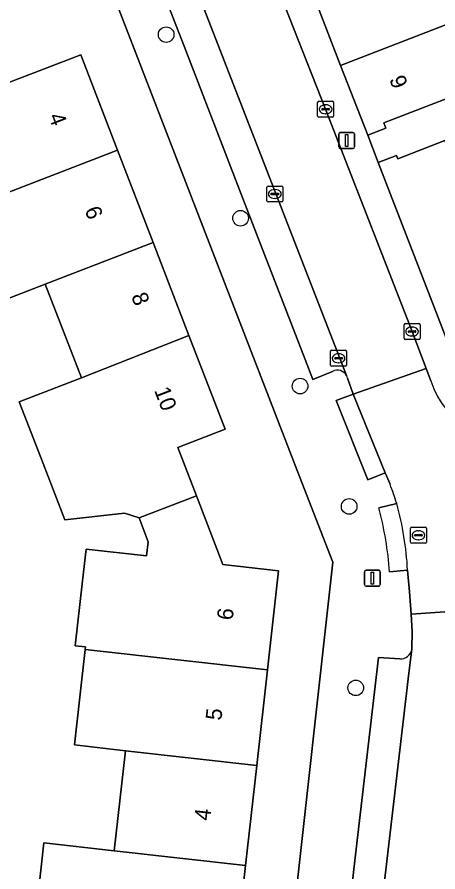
# Model space of a CAD drawing. Extents: x 161692 to 162379, y 380760 to 381678.
# Drawn here: x 161835.2 to 161861.5, y 381099.9 to 381153.5 of the extents above; entities that cross this region are included whole.
import ezdxf

# ---------------------------------------------------------------- set-up
doc = ezdxf.new("R2010")
doc.units = 0
for name, color, linetype in [('IMGEO_Boom', 7, 'Continuous'), ('IMGEO_Erf', 7, 'Continuous'), ('IMGEO_Kolk', 7, 'Continuous'), ('IMGEO_Lichtmast', 7, 'Continuous'), ('IMGEO_Pand', 7, 'Continuous'), ('IMGEO_Pand_nummerreeks', 7, 'Continuous'), ('IMGEO_Parkeervlak_open', 7, 'Continuous'), ('IMGEO_Rijbaan_lokaal_open', 7, 'Continuous'), ('IMGEO_Rioolput', 7, 'Continuous'), ('IMGEO_Voetpad_open', 7, 'Continuous')]:
    doc.layers.add(name, color=color, linetype=linetype)

msp = doc.modelspace()

# ---------------------------------------------------------------- linework, layer by layer
at = {"layer": 'IMGEO_Boom'}
for centre in [(161844.514, 381152.411), (161849.178, 381140.891), (161852.912, 381130.357), (161855.987, 381122.803), (161856.398, 381111.419)]:
    msp.add_circle(centre, 0.489, dxfattribs=at)
at = {"layer": 'IMGEO_Erf'}
for points in [[(161854.96, 381119.298), (161852.88, 381124.681), (161833.302, 381175.355), (161830.972, 381176.303), (161782.92, 381157.51), (161766.802, 381160.481), (161766.378, 381160.559)], [(161834.491, 381149.35), (161839.157, 381151.147), (161841.46, 381145.166), (161843.693, 381139.366), (161845.942, 381133.526), (161848.204, 381127.652), (161845.237, 381126.509), (161846.407, 381123.47), (161848.066, 381119.162), (161851.567, 381118.769), (161850.867, 381112.544), (161850.192, 381106.54), (161849.486, 381100.262), (161848.793, 381094.1)], [(161836.168, 381095.596), (161836.844, 381101.689), (161841.25, 381101.194), (161841.956, 381107.472), (161838.762, 381107.834), (161839.437, 381113.837), (161839.454, 381113.985), (161838.816, 381114.057), (161839.274, 381118.13), (161839.498, 381120.124), (161843.291, 381119.698), (161843.391, 381120.585), (161842.813, 381122.086), (161841.908, 381122.39), (161838.153, 381121.974), (161836.799, 381125.49), (161836.649, 381125.878), (161835.304, 381129.372), (161839.202, 381130.872), (161836.935, 381136.76), (161833.623, 381135.483)], [(161849.813, 381072.956), (161854.96, 381119.298)]]:
    msp.add_lwpolyline(points, dxfattribs=at)
at = {"layer": 'IMGEO_Kolk'}
for p, q in [((161854.011, 381147.305), (161854.011, 381148.157)), ((161854.086, 381148.231), (161854.938, 381148.231)), ((161855.012, 381148.157), (161855.012, 381147.305)), ((161854.27, 381147.725), (161854.27, 381147.737)), ((161854.708, 381147.688), (161854.31, 381147.688)), ((161854.313, 381147.774), (161854.711, 381147.774)), ((161854.499, 381148.011), (161854.524, 381148.011)), ((161854.754, 381147.737), (161854.754, 381147.725)), ((161854.938, 381147.231), (161854.086, 381147.231)), ((161854.522, 381147.451), (161854.497, 381147.451)), ((161850.827, 381141.985), (161850.827, 381142.837)), ((161850.902, 381142.911), (161851.754, 381142.911)), ((161851.828, 381142.837), (161851.828, 381141.985)), ((161851.086, 381142.405), (161851.086, 381142.417)), ((161851.524, 381142.368), (161851.126, 381142.368)), ((161851.129, 381142.454), (161851.527, 381142.454)), ((161851.315, 381142.691), (161851.34, 381142.691)), ((161851.57, 381142.417), (161851.57, 381142.405)), ((161851.754, 381141.911), (161850.902, 381141.911)), ((161851.338, 381142.131), (161851.313, 381142.131)), ((161859.43, 381133.354), (161859.43, 381134.206)), ((161859.505, 381134.28), (161860.357, 381134.28)), ((161860.431, 381134.206), (161860.431, 381133.354)), ((161859.689, 381133.774), (161859.689, 381133.786)), ((161860.127, 381133.737), (161859.729, 381133.737)), ((161859.732, 381133.823), (161860.13, 381133.823)), ((161859.918, 381134.06), (161859.943, 381134.06)), ((161860.173, 381133.786), (161860.173, 381133.774)), ((161860.357, 381133.28), (161859.505, 381133.28)), ((161859.941, 381133.5), (161859.916, 381133.5)), ((161854.897, 381132.603), (161855.749, 381132.603)), ((161854.822, 381131.677), (161854.822, 381132.529)), ((161855.081, 381132.097), (161855.081, 381132.109)), ((161855.519, 381132.06), (161855.121, 381132.06)), ((161855.124, 381132.146), (161855.522, 381132.146)), ((161855.31, 381132.383), (161855.335, 381132.383)), ((161855.565, 381132.109), (161855.565, 381132.097)), ((161855.823, 381132.529), (161855.823, 381131.677)), ((161855.749, 381131.603), (161854.897, 381131.603)), ((161855.333, 381131.823), (161855.308, 381131.823))]:
    msp.add_line(p, q, dxfattribs=at)
for points in [[(161854.011, 381147.305), (161854.011, 381148.157)], [(161854.086, 381148.231), (161854.938, 381148.231)], [(161855.012, 381148.157), (161855.012, 381147.305)], [(161854.938, 381147.231), (161854.086, 381147.231)], [(161850.827, 381141.985), (161850.827, 381142.837)], [(161850.902, 381142.911), (161851.754, 381142.911)], [(161851.828, 381142.837), (161851.828, 381141.985)], [(161851.754, 381141.911), (161850.902, 381141.911)], [(161859.43, 381133.354), (161859.43, 381134.206)], [(161859.505, 381134.28), (161860.357, 381134.28)], [(161860.431, 381134.206), (161860.431, 381133.354)], [(161860.357, 381133.28), (161859.505, 381133.28)], [(161854.897, 381132.603), (161855.749, 381132.603)], [(161854.822, 381131.677), (161854.822, 381132.529)], [(161855.823, 381132.529), (161855.823, 381131.677)], [(161855.749, 381131.603), (161854.897, 381131.603)]]:
    msp.add_lwpolyline(points, dxfattribs=at)
for centre, radius, start, end in [((161854.088, 381148.155), 0.0765, 91.552, 178.448), ((161854.088, 381148.155), 0.0765, 91.552, 178.448), ((161854.936, 381148.155), 0.0765, 1.552, 88.448), ((161854.936, 381148.155), 0.0765, 1.552, 88.448), ((161854.31, 381147.734), 0.0403, 85.8775, 175.7526), ((161854.307, 381147.724), 0.0366, 178.938, 274.7102), ((161854.711, 381147.731), 0.043, 264.8664, 352.4533), ((161854.715, 381147.736), 0.0386, 1.7309, 96.639), ((161854.088, 381147.307), 0.0765, 181.552, 268.448), ((161854.088, 381147.307), 0.0765, 181.552, 268.448), ((161854.936, 381147.307), 0.0765, 271.552, 358.448), ((161854.936, 381147.307), 0.0765, 271.552, 358.448), ((161850.904, 381142.835), 0.0765, 91.552, 178.448), ((161850.904, 381142.835), 0.0765, 91.552, 178.448), ((161851.752, 381142.835), 0.0765, 1.552, 88.448), ((161851.752, 381142.835), 0.0765, 1.552, 88.448), ((161851.126, 381142.414), 0.0403, 85.8775, 175.7526), ((161851.123, 381142.404), 0.0366, 178.938, 274.7102), ((161851.527, 381142.411), 0.043, 264.8664, 352.4533), ((161851.531, 381142.416), 0.0386, 1.7309, 96.639), ((161850.904, 381141.987), 0.0765, 181.552, 268.448), ((161850.904, 381141.987), 0.0765, 181.552, 268.448), ((161851.752, 381141.987), 0.0765, 271.552, 358.448), ((161851.752, 381141.987), 0.0765, 271.552, 358.448), ((161859.507, 381134.204), 0.0765, 91.552, 178.448), ((161859.507, 381134.204), 0.0765, 91.552, 178.448), ((161860.355, 381134.204), 0.0765, 1.552, 88.448), ((161860.355, 381134.204), 0.0765, 1.552, 88.448), ((161859.729, 381133.783), 0.0403, 85.8775, 175.7526), ((161859.726, 381133.773), 0.0366, 178.938, 274.7102), ((161860.13, 381133.78), 0.043, 264.8664, 352.4533), ((161860.134, 381133.785), 0.0386, 1.7309, 96.639), ((161859.507, 381133.356), 0.0765, 181.552, 268.448), ((161859.507, 381133.356), 0.0765, 181.552, 268.448), ((161860.355, 381133.356), 0.0765, 271.552, 358.448), ((161860.355, 381133.356), 0.0765, 271.552, 358.448), ((161854.899, 381132.527), 0.0765, 91.552, 178.448), ((161854.899, 381132.527), 0.0765, 91.552, 178.448), ((161855.747, 381132.527), 0.0765, 1.552, 88.448), ((161855.747, 381132.527), 0.0765, 1.552, 88.448), ((161855.121, 381132.106), 0.0403, 85.8775, 175.7526), ((161855.118, 381132.096), 0.0366, 178.938, 274.7102), ((161855.522, 381132.103), 0.043, 264.8664, 352.4533), ((161855.526, 381132.108), 0.0386, 1.7309, 96.639), ((161854.899, 381131.679), 0.0765, 181.552, 268.448), ((161854.899, 381131.679), 0.0765, 181.552, 268.448), ((161855.747, 381131.679), 0.0765, 271.552, 358.448), ((161855.747, 381131.679), 0.0765, 271.552, 358.448)]:
    msp.add_arc(centre, radius, start, end, dxfattribs=at)
for centre, major_axis, ratio, start_param, end_param in [((161854.498, 381147.731), (-0.387, 0.002), 0.722429, 4.712389, 7.853982), ((161854.523, 381147.731), (-0.39, 0.002), 0.717154, 1.570796, 4.712389), ((161851.314, 381142.411), (-0.387, 0.002), 0.722429, 4.712389, 7.853982), ((161851.339, 381142.411), (-0.39, 0.002), 0.717154, 1.570796, 4.712389), ((161859.917, 381133.78), (-0.387, 0.002), 0.722429, 4.712389, 7.853982), ((161859.942, 381133.78), (-0.39, 0.002), 0.717154, 1.570796, 4.712389), ((161855.309, 381132.103), (-0.387, 0.002), 0.722429, 4.712389, 7.853982), ((161855.334, 381132.103), (-0.39, 0.002), 0.717154, 1.570796, 4.712389)]:
    msp.add_ellipse(centre, major_axis=major_axis, ratio=ratio, start_param=start_param, end_param=end_param, dxfattribs=at)
at = {"layer": 'IMGEO_Lichtmast'}
for p, q in [((161855.331, 381145.363), (161855.331, 381146.163)), ((161855.331, 381146.163), (161855.331, 381145.363)), ((161855.431, 381146.263), (161856.221, 381146.263)), ((161856.221, 381146.263), (161855.431, 381146.263)), ((161856.321, 381146.163), (161856.321, 381145.363)), ((161856.321, 381145.363), (161856.321, 381146.163)), ((161856.221, 381145.263), (161855.431, 381145.263)), ((161855.431, 381145.263), (161856.221, 381145.263)), ((161856.948, 381117.901), (161856.948, 381118.701)), ((161856.948, 381118.701), (161856.948, 381117.901)), ((161857.048, 381118.801), (161857.838, 381118.801)), ((161857.838, 381118.801), (161857.048, 381118.801)), ((161857.938, 381118.701), (161857.938, 381117.901)), ((161857.938, 381117.901), (161857.938, 381118.701)), ((161857.838, 381117.801), (161857.048, 381117.801)), ((161857.048, 381117.801), (161857.838, 381117.801))]:
    msp.add_line(p, q, dxfattribs=at)
for points in [[(161855.751, 381146.138), (161855.901, 381146.138), (161855.901, 381145.388), (161855.751, 381145.388), (161855.751, 381146.138)], [(161857.368, 381118.676), (161857.518, 381118.676), (161857.518, 381117.926), (161857.368, 381117.926), (161857.368, 381118.676)]]:
    msp.add_lwpolyline(points, dxfattribs=at)
for centre, start, end in [((161855.431, 381146.163), 90, 180), ((161855.431, 381146.163), 90, 180), ((161856.221, 381146.163), 0, 90), ((161856.221, 381146.163), 360, 90), ((161855.431, 381145.363), 180, 270), ((161855.431, 381145.363), 180, 270), ((161856.221, 381145.363), 270, 0), ((161856.221, 381145.363), 270, 0), ((161857.048, 381118.701), 90, 180), ((161857.048, 381118.701), 90, 180), ((161857.838, 381118.701), 0, 90), ((161857.838, 381118.701), 360, 90), ((161857.048, 381117.901), 180, 270), ((161857.048, 381117.901), 180, 270), ((161857.838, 381117.901), 270, 0), ((161857.838, 381117.901), 270, 0)]:
    msp.add_arc(centre, 0.1, start, end, dxfattribs=at)
at = {"layer": 'IMGEO_Pand'}
for points in [[(161853.223, 381156.241), (161855.451, 381150.483), (161865.216, 381154.264), (161864.766, 381155.425), (161865.389, 381156.97), (161864.704, 381158.737), (161863.819, 381159.013), (161863.374, 381160.161), (161858.668, 381158.344)], [(161865.216, 381154.264), (161855.451, 381150.483), (161857.147, 381146.103), (161858.29, 381146.546), (161858.163, 381146.874), (161862.825, 381148.683), (161864.611, 381149.376), (161866.786, 381150.22), (161866.117, 381151.943), (161865.926, 381152.436)], [(161841.46, 381145.166), (161839.157, 381151.147), (161834.491, 381149.35), (161832.397, 381148.544), (161829.458, 381147.413), (161831.763, 381141.425)], [(161862.817, 381143.761), (161861.984, 381145.77), (161859.027, 381144.626), (161858.947, 381144.831), (161857.799, 381144.387), (161863.314, 381130.126), (161864.944, 381129.405), (161867.917, 381130.555), (161863.207, 381142.809)], [(161841.46, 381145.166), (161831.763, 381141.425), (161831.39, 381141.281), (161833.623, 381135.483), (161836.935, 381136.76), (161843.693, 381139.366)], [(161843.693, 381139.366), (161836.935, 381136.76), (161839.202, 381130.872), (161845.942, 381133.526)], [(161845.942, 381133.526), (161839.202, 381130.872), (161835.304, 381129.372), (161836.649, 381125.878), (161836.799, 381125.49), (161838.153, 381121.974), (161841.908, 381122.39), (161842.813, 381122.086), (161846.407, 381123.47), (161845.237, 381126.509), (161848.204, 381127.652)], [(161846.407, 381123.47), (161842.813, 381122.086), (161843.391, 381120.585), (161843.291, 381119.698), (161839.498, 381120.124), (161839.274, 381118.13), (161838.816, 381114.057), (161839.454, 381113.985), (161839.437, 381113.837), (161850.867, 381112.544), (161851.567, 381118.769), (161848.066, 381119.162)], [(161839.437, 381113.837), (161838.762, 381107.834), (161841.956, 381107.472), (161850.192, 381106.54), (161850.867, 381112.544)], [(161849.486, 381100.262), (161850.192, 381106.54), (161841.956, 381107.472), (161841.25, 381101.194)], [(161848.793, 381094.1), (161849.486, 381100.262), (161841.25, 381101.194), (161836.844, 381101.689), (161836.168, 381095.596), (161837.48, 381095.449)]]:
    msp.add_lwpolyline(points, close=True, dxfattribs=at)
at = {"layer": 'IMGEO_Parkeervlak_open'}
for points in [[(161855.826, 381131.012), (161838.128, 381176.641)], [(161837.683, 381175.784), (161836.452, 381175.254), (161836.947, 381173.989), (161837.932, 381171.471), (161840.67, 381164.477), (161841.558, 381162.207), (161842.766, 381159.12), (161844.228, 381155.33), (161844.771, 381153.925), (161844.787, 381153.884), (161845.637, 381151.683), (161849.329, 381142.123), (161850.18, 381139.921), (161853.234, 381132.015), (161853.712, 381130.777), (161854.94, 381131.274)]]:
    msp.add_lwpolyline(points, dxfattribs=at)
msp.add_arc((161855.251, 381130.698), 0.655, 28.6854, 118.3676, dxfattribs=at)
at = {"layer": 'IMGEO_Rijbaan_lokaal_open'}
for points in [[(161851.128, 381156.352), (161849.716, 381159.992), (161848.247, 381163.826), (161843.348, 381176.352), (161842.227, 381179.366), (161837.736, 381177.625), (161838.086, 381176.732), (161838.128, 381176.641), (161855.826, 381131.012)], [(161855.889, 381130.847), (161856.238, 381129.843), (161860.811, 381131.453), (161859.931, 381133.78), (161854.512, 381147.731), (161851.128, 381156.352)], [(161861.112, 381130.676), (161860.811, 381131.453), (161856.238, 381129.843), (161858.242, 381124.918), (161858.551, 381124.195)], [(161859.647, 381118.813), (161859.76, 381117.445), (161859.864, 381116.043), (161864.693, 381116.375)], [(161864.693, 381116.375), (161859.864, 381116.043), (161859.944, 381114.954), (161859.924, 381113.838), (161859.721, 381112.337), (161854.916, 381071.199), (161854.905, 381071.121)], [(161859.721, 381112.337), (161859.924, 381113.838)], [(161859.155, 381113.233), (161857.835, 381113.32), (161856.269, 381100.034), (161856.019, 381097.655), (161854.783, 381087.167), (161854.427, 381084.19), (161853.184, 381073.43), (161853.008, 381071.962), (161854.613, 381071.79)], [(161854.916, 381071.199), (161859.721, 381112.337)]]:
    msp.add_lwpolyline(points, dxfattribs=at)
for centre, radius, start, end in [((161855.256, 381130.7), 0.65, 13.0852, 28.7104), ((161866.554, 381132.467), 5.729, 198.2131, 280.2019), ((161836.639, 381116.038), 23.381, 17.2694, 20.4184), ((161840.905, 381117.888), 18.764, 2.8254, 15.7422), ((161859.182, 381113.99), 0.757, 267.9441, 348.4427)]:
    msp.add_arc(centre, radius, start, end, dxfattribs=at)
at = {"layer": 'IMGEO_Rioolput'}
for p, q in [((161859.83, 381120.568), (161859.83, 381121.42)), ((161859.905, 381121.494), (161860.757, 381121.494)), ((161860.831, 381121.42), (161860.831, 381120.568)), ((161860.089, 381120.988), (161860.089, 381121)), ((161860.527, 381120.951), (161860.129, 381120.951)), ((161860.132, 381121.037), (161860.53, 381121.037)), ((161860.318, 381121.274), (161860.343, 381121.274)), ((161860.573, 381121), (161860.573, 381120.988)), ((161860.757, 381120.494), (161859.905, 381120.494)), ((161860.341, 381120.714), (161860.316, 381120.714))]:
    msp.add_line(p, q, dxfattribs=at)
for points in [[(161859.83, 381120.568), (161859.83, 381121.42)], [(161859.905, 381121.494), (161860.757, 381121.494)], [(161860.831, 381121.42), (161860.831, 381120.568)], [(161860.757, 381120.494), (161859.905, 381120.494)]]:
    msp.add_lwpolyline(points, dxfattribs=at)
for centre, radius, start, end in [((161859.907, 381121.418), 0.0765, 91.552, 178.448), ((161859.907, 381121.418), 0.0765, 91.552, 178.448), ((161860.755, 381121.418), 0.0765, 1.552, 88.448), ((161860.755, 381121.418), 0.0765, 1.552, 88.448), ((161860.129, 381120.997), 0.0403, 85.8775, 175.7526), ((161860.126, 381120.987), 0.0366, 178.938, 274.7102), ((161860.53, 381120.994), 0.043, 264.8664, 352.4533), ((161860.534, 381120.999), 0.0386, 1.7309, 96.639), ((161859.907, 381120.57), 0.0765, 181.552, 268.448), ((161859.907, 381120.57), 0.0765, 181.552, 268.448), ((161860.755, 381120.57), 0.0765, 271.552, 358.448), ((161860.755, 381120.57), 0.0765, 271.552, 358.448)]:
    msp.add_arc(centre, radius, start, end, dxfattribs=at)
for centre, major_axis, ratio, start_param, end_param in [((161860.317, 381120.994), (-0.387, 0.002), 0.722429, 4.712389, 7.853982), ((161860.342, 381120.994), (-0.39, 0.002), 0.717154, 1.570796, 4.712389)]:
    msp.add_ellipse(centre, major_axis=major_axis, ratio=ratio, start_param=start_param, end_param=end_param, dxfattribs=at)
at = {"layer": 'IMGEO_Voetpad_open'}
for points in [[(161853.223, 381156.241), (161843.607, 381181.079), (161842.227, 381179.366), (161843.348, 381176.352), (161848.247, 381163.826), (161849.716, 381159.992), (161850.733, 381160.401), (161852.146, 381156.727), (161851.128, 381156.352), (161854.512, 381147.731), (161859.931, 381133.78), (161860.811, 381131.453), (161861.112, 381130.676)], [(161854.94, 381131.274), (161853.712, 381130.777), (161853.234, 381132.015), (161850.18, 381139.921), (161849.329, 381142.123), (161845.637, 381151.683), (161844.787, 381153.884), (161844.771, 381153.925), (161844.228, 381155.33), (161843.196, 381154.954), (161841.747, 381158.726), (161842.766, 381159.12), (161841.558, 381162.207), (161840.67, 381164.477), (161837.932, 381171.471), (161836.947, 381173.989), (161836.452, 381175.254), (161833.302, 381175.355), (161852.88, 381124.681), (161854.96, 381119.298), (161849.813, 381072.956)], [(161886.039, 381167.594), (161874.298, 381153.095), (161866.786, 381150.22), (161864.611, 381149.376), (161862.825, 381148.683), (161858.163, 381146.874), (161858.29, 381146.546), (161857.147, 381146.103), (161857.799, 381144.387), (161858.947, 381144.831), (161859.027, 381144.626), (161861.984, 381145.77), (161866.523, 381147.53), (161868.775, 381148.403), (161872.684, 381149.919), (161874.741, 381151.504), (161879.432, 381157.38)], [(161867.569, 381126.828), (161864.944, 381129.405), (161863.314, 381130.126), (161857.799, 381144.387), (161857.147, 381146.103), (161855.451, 381150.483), (161853.223, 381156.241)], [(161858.551, 381124.195), (161858.242, 381124.918), (161857.156, 381124.476), (161855.162, 381129.445), (161856.238, 381129.843), (161855.889, 381130.847)], [(161858.966, 381122.979), (161857.848, 381122.708)], [(161857.848, 381122.708), (161858.966, 381122.979)], [(161858.52, 381118.694), (161859.647, 381118.813)], [(161859.924, 381113.838), (161859.944, 381114.954), (161859.864, 381116.043), (161859.76, 381117.445), (161859.647, 381118.813), (161858.52, 381118.694)], [(161856.019, 381097.655), (161856.269, 381100.034), (161857.835, 381113.32), (161859.155, 381113.233)]]:
    msp.add_lwpolyline(points, dxfattribs=at)
msp.add_lwpolyline([(161856.238, 381129.843), (161855.162, 381129.445), (161857.156, 381124.476), (161858.242, 381124.918)], close=True, dxfattribs=at)
for centre, radius, start, end in [((161855.251, 381130.698), 0.655, 28.6854, 118.3676), ((161855.256, 381130.7), 0.65, 13.0852, 28.7104), ((161866.554, 381132.467), 5.729, 198.2131, 280.2019), ((161836.639, 381116.038), 23.381, 17.2694, 20.4184), ((161840.905, 381117.888), 18.764, 2.8254, 15.7422), ((161837.179, 381117.185), 21.394, 4.0459, 14.9621), ((161837.179, 381117.185), 21.394, 4.0459, 14.9621), ((161859.182, 381113.99), 0.757, 267.9441, 348.4427)]:
    msp.add_arc(centre, radius, start, end, dxfattribs=at)

# ---------------------------------------------------------------- texts
at = {"layer": 'IMGEO_Pand_nummerreeks'}
for s, rotation, p in [('9', 291.1649, (161858.486, 381149.623)), ('4', 291.0597, (161837.128, 381147.289)), ('6', 291.0597, (161839.389, 381141.415)), ('8', 291.0617, (161842.309, 381136.005)), ('10', 291.0617, (161843.749, 381130.094)), ('6', 83.5843, (161848.679, 381115.632)), ('5', 83.5843, (161847.971, 381109.342)), ('4', 83.5843, (161847.264, 381103.052))]:
    msp.add_text(s, height=1, rotation=rotation, dxfattribs=at).set_placement(p)

doc.saveas('drawing.dxf')
